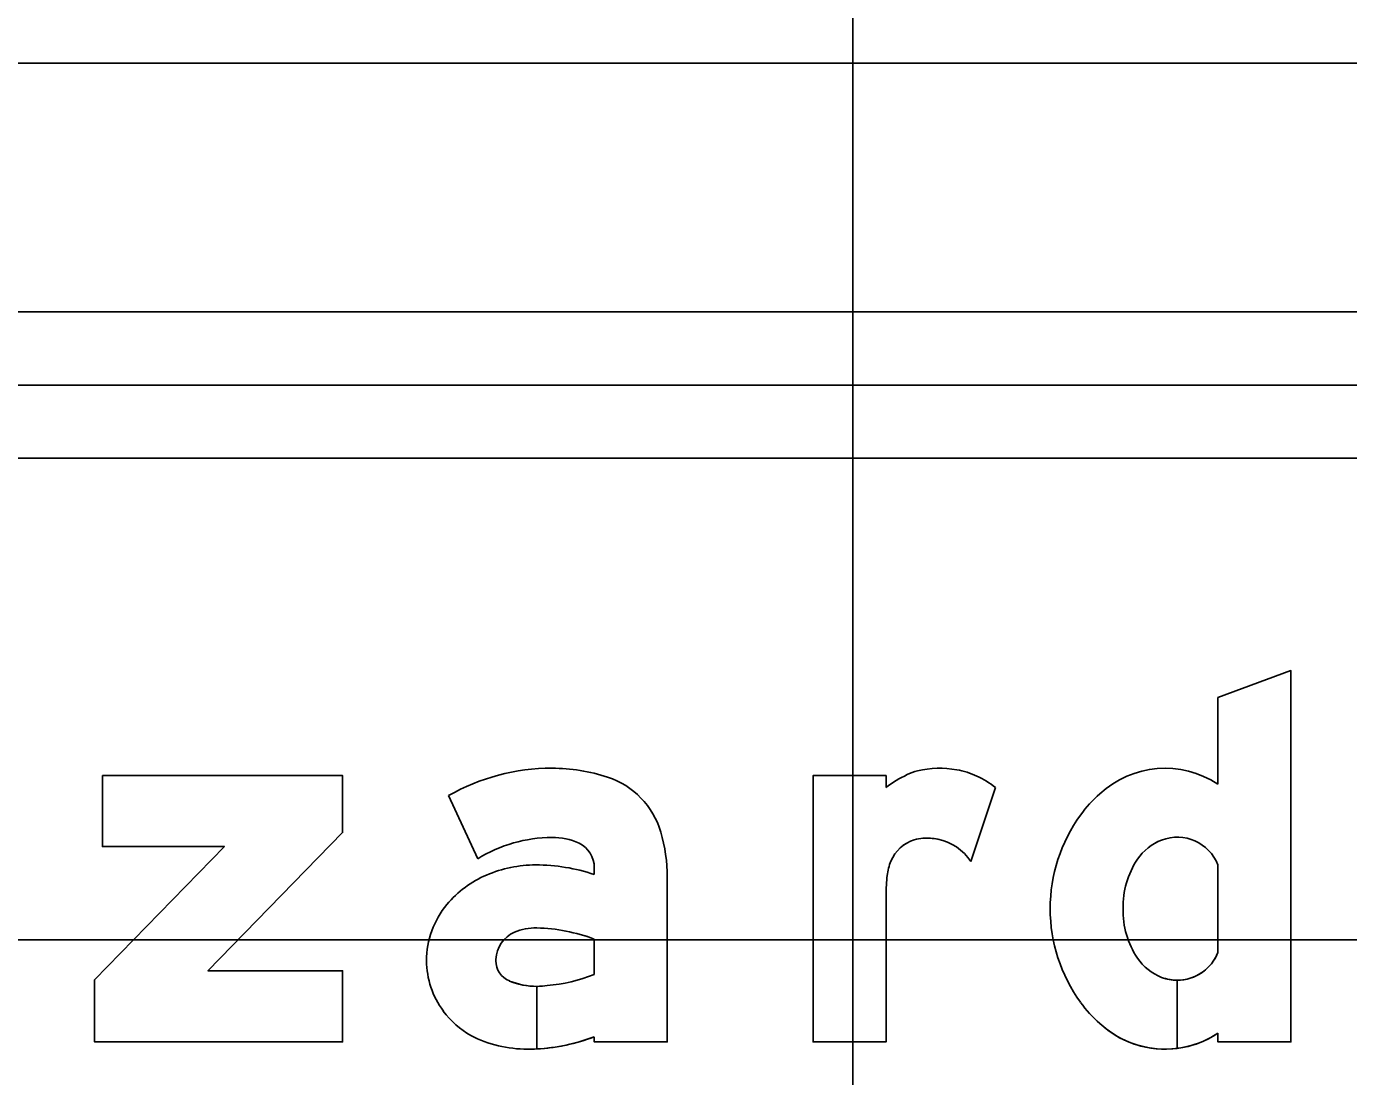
# Model space of a CAD drawing. Extents: x 2193008 to 2198143, y 1236112 to 1237864.
# Drawn here: x 2194585.802 to 2194588.82, y 1237305.794 to 1237308.19 of the extents above; entities that cross this region are included whole.
import ezdxf

# ---------------------------------------------------------------- set-up
doc = ezdxf.new("R2010")
doc.units = 0
for name, color, linetype in [('GSBWFILL', 7, 'Continuous'), ('GSCOLORFILL', 7, 'Continuous'), ('GSDIMS', 7, 'Continuous'), ('GSOUTLINE', 7, 'Continuous'), ('M-ROADS', 7, 'Continuous')]:
    doc.layers.add(name, color=color, linetype=linetype)

msp = doc.modelspace()

# ---------------------------------------------------------------- linework, layer by layer
at = {"layer": 'GSBWFILL'}
for p, q in [((2194588.0139, 1237306.4536), (2194587.9575, 1237306.2843)), ((2194588.5217, 1237306.2766), (2194588.5217, 1237306.0771)), ((2194588.4288, 1237306.0137), (2194588.4288, 1237305.8581)), ((2194588.4288, 1237305.8581), (2194588.4288, 1237306.0137))]:
    msp.add_line(p, q, dxfattribs=at)
for points in [[(2194588.5217, 1237305.8928), (2194588.5217, 1237305.873), (2194588.6882, 1237305.873), (2194588.6882, 1237306.7201), (2194588.5217, 1237306.6587), (2194588.5217, 1237306.4609)], [(2194587.7642, 1237306.209), (2194587.7642, 1237305.873), (2194587.5977, 1237305.873), (2194587.5977, 1237306.4807), (2194587.7642, 1237306.4807), (2194587.7642, 1237306.4536)], [(2194586.7653, 1237306.4348), (2194586.8321, 1237306.2906)], [(2194587.0982, 1237306.2703), (2194587.0982, 1237306.2549)], [(2194587.0982, 1237305.8847), (2194587.0982, 1237305.873), (2194587.2647, 1237305.873), (2194587.2647, 1237306.2486)], [(2194587.0982, 1237306.1075), (2194587.0982, 1237306.0267)], [(2194586.9671, 1237305.8569), (2194586.9671, 1237305.9997)], [(2194586.9671, 1237305.9997), (2194586.9671, 1237305.8569)]]:
    msp.add_lwpolyline(points, dxfattribs=at)
msp.add_lwpolyline([(2194585.9752, 1237306.4807), (2194585.9752, 1237306.3184), (2194586.254, 1237306.3184), (2194585.9576, 1237306.0145), (2194585.9576, 1237305.873), (2194586.5237, 1237305.873), (2194586.5237, 1237306.0353), (2194586.2163, 1237306.0353), (2194586.5237, 1237306.3506), (2194586.5237, 1237306.4807)], close=True, dxfattribs=at)
for centre, major_axis, ratio, start_param, end_param in [((2194588.401, 1237306.2794), (0, 0.218), 0.999993, 5.696193, 7.034788), ((2194587.0015, 1237306.0202), (0, 0.4772), 0.999993, 0, 0.517719), ((2194587.0015, 1237306.0899), (0, 0.4075), 0.999993, 5.96613, 6.283185), ((2194587.0701, 1237306.2991), (0, 0.1873), 0.999993, 4.997165, 5.96613), ((2194587.9315, 1237306.2317), (0, 0.2779), 0.999991, 0.443663, 0.646229), ((2194587.8658, 1237306.3699), (0, 0.1249), 0.999991, 0.24142, 0.443663), ((2194587.8872, 1237306.283), (0, 0.2143), 0.999991, 6.103268, 6.524606), ((2194587.8921, 1237306.3096), (0, 0.1873), 0.999991, 5.846069, 6.103268), ((2194587.8729, 1237306.2687), (0, 0.2325), 0.999991, 5.631644, 5.846069), ((2194588.4231, 1237306.2377), (0, 0.2638), 0.999993, 0.704703, 0.952762), ((2194588.5029, 1237306.1769), (0, 0.3641), 0.999993, 0.943678, 1.570796), ((2194587.0015, 1237306.0202), (0, 0.319), 0.999993, 0, 0.559495), ((2194587.0074, 1237306.2132), (0, 0.1261), 0.999993, 5.822746, 6.330435), ((2194587.0357, 1237306.2703), (0, 0.0624), 0.999993, 4.712389, 5.822746), ((2194586.8978, 1237306.2486), (0, 0.3669), 0.999993, 4.712389, 4.997165), ((2194587.8526, 1237306.2543), (0, 0.0832), 0.999991, 0.293855, 1.188904), ((2194587.8542, 1237306.2489), (0, 0.0889), 0.999991, 0.067293, 0.293855), ((2194587.8572, 1237306.2047), (0, 0.1332), 0.999991, 6.094384, 6.350479), ((2194587.8607, 1237306.223), (0, 0.1145), 0.999991, 5.27661, 6.094384), ((2194588.4347, 1237306.2246), (0, 0.1165), 0.999993, 0.364208, 0.979941), ((2194588.4288, 1237306.2401), (0, 0.0999), 0.999993, 5.086447, 6.647393), ((2194586.9646, 1237305.9912), (0, 0.2855), 0.999993, 0, 0.404512), ((2194586.9646, 1237305.8564), (0, 0.4203), 0.999993, 5.959871, 6.283185), ((2194587.8959, 1237306.2369), (0, 0.13), 0.999991, 1.188904, 1.450084), ((2194588.4976, 1237306.1824), (0, 0.1923), 0.999993, 0.979941, 1.599528), ((2194586.9451, 1237306.0337), (0, 0.2387), 0.999993, 0.399285, 0.87593), ((2194588.117, 1237306.2086), (0, 0.3529), 0.999991, 1.445958, 1.569673), ((2194586.9157, 1237306.0582), (0, 0.2005), 0.999993, 0.87593, 1.570796), ((2194588.5029, 1237306.1769), (0, 0.3641), 0.999993, 1.570796, 2.197914), ((2194588.4976, 1237306.1713), (0, 0.1923), 0.999993, 1.542065, 2.161651), ((2194586.9442, 1237306.0584), (0, 0.0708), 0.999993, 0.408547, 1.530785), ((2194586.9639, 1237306.0128), (0, 0.1204), 0.999993, 6.259455, 6.691732), ((2194586.9551, 1237305.724), (0, 0.4093), 0.999993, 5.926185, 6.254823), ((2194586.9069, 1237306.0582), (0, 0.1916), 0.999993, 1.570796, 2.21394), ((2194586.9488, 1237306.0582), (0, 0.0754), 0.999993, 1.530785, 1.570796), ((2194586.9233, 1237306.0582), (0, 0.0499), 0.999993, 1.570796, 2.757027), ((2194588.4347, 1237306.1291), (0, 0.1165), 0.999993, 2.161651, 2.777385), ((2194588.4288, 1237306.1136), (0, 0.0999), 0.999993, 3.142009, 4.338331), ((2194586.9574, 1237306.3848), (0, 0.3848), 0.999993, 3.228562, 3.516221), ((2194586.9671, 1237306.1662), (0, 0.1665), 0.999993, 2.757027, 3.141593), ((2194586.9671, 1237306.1662), (0, 0.1665), 0.999993, 3.141843, 3.28451), ((2194588.4288, 1237306.1136), (0, 0.0999), 0.999993, 2.777385, 3.141593), ((2194586.9239, 1237306.0709), (0, 0.2129), 0.999993, 2.21394, 2.611125), ((2194588.4231, 1237306.116), (0, 0.2638), 0.999993, 2.188831, 2.436889), ((2194588.401, 1237306.0743), (0, 0.218), 0.999993, 2.38999, 3.269164), ((2194586.9457, 1237306.1428), (0, 0.2865), 0.999993, 2.672443, 3.141593), ((2194586.9457, 1237306.2813), (0, 0.4249), 0.999993, 3.192057, 3.508644), ((2194588.401, 1237306.0743), (0, 0.218), 0.999993, 3.269357, 3.728585), ((2194586.9457, 1237306.2813), (0, 0.4249), 0.999993, 3.141593, 3.191959)]:
    msp.add_ellipse(centre, major_axis=major_axis, ratio=ratio, start_param=start_param, end_param=end_param, dxfattribs=at)
at = {"layer": 'GSCOLORFILL'}
for p, q in [((2194591.1013, 1237307.3715), (2194584.2748, 1237307.3715)), ((2194584.2748, 1237307.205), (2194591.1013, 1237307.205)), ((2194588.0139, 1237306.4536), (2194587.9575, 1237306.2843)), ((2194588.5217, 1237306.2766), (2194588.5217, 1237306.0771)), ((2194588.4288, 1237306.0137), (2194588.4288, 1237305.8581)), ((2194588.4288, 1237305.8581), (2194588.4288, 1237306.0137))]:
    msp.add_line(p, q, dxfattribs=at)
for points in [[(2194588.5217, 1237305.8928), (2194588.5217, 1237305.873), (2194588.6882, 1237305.873), (2194588.6882, 1237306.7201), (2194588.5217, 1237306.6587), (2194588.5217, 1237306.4609)], [(2194587.7642, 1237306.209), (2194587.7642, 1237305.873), (2194587.5977, 1237305.873), (2194587.5977, 1237306.4807), (2194587.7642, 1237306.4807), (2194587.7642, 1237306.4536)], [(2194586.7653, 1237306.4348), (2194586.8321, 1237306.2906)], [(2194587.0982, 1237306.2703), (2194587.0982, 1237306.2549)], [(2194587.0982, 1237305.8847), (2194587.0982, 1237305.873), (2194587.2647, 1237305.873), (2194587.2647, 1237306.2486)], [(2194587.0982, 1237306.1075), (2194587.0982, 1237306.0267)], [(2194586.9671, 1237305.8569), (2194586.9671, 1237305.9997)], [(2194586.9671, 1237305.9997), (2194586.9671, 1237305.8569)]]:
    msp.add_lwpolyline(points, dxfattribs=at)
msp.add_lwpolyline([(2194585.9752, 1237306.4807), (2194585.9752, 1237306.3184), (2194586.254, 1237306.3184), (2194585.9576, 1237306.0145), (2194585.9576, 1237305.873), (2194586.5237, 1237305.873), (2194586.5237, 1237306.0353), (2194586.2163, 1237306.0353), (2194586.5237, 1237306.3506), (2194586.5237, 1237306.4807)], close=True, dxfattribs=at)
for centre, major_axis, ratio, start_param, end_param in [((2194588.401, 1237306.2794), (0, 0.218), 0.999993, 5.696193, 7.034788), ((2194587.0015, 1237306.0202), (0, 0.4772), 0.999993, 0, 0.517719), ((2194587.0015, 1237306.0899), (0, 0.4075), 0.999993, 5.96613, 6.283185), ((2194587.0701, 1237306.2991), (0, 0.1873), 0.999993, 4.997165, 5.96613), ((2194587.9315, 1237306.2317), (0, 0.2779), 0.999991, 0.443663, 0.646229), ((2194587.8658, 1237306.3699), (0, 0.1249), 0.999991, 0.24142, 0.443663), ((2194587.8872, 1237306.283), (0, 0.2143), 0.999991, 6.103268, 6.524606), ((2194587.8921, 1237306.3096), (0, 0.1873), 0.999991, 5.846069, 6.103268), ((2194587.8729, 1237306.2687), (0, 0.2325), 0.999991, 5.631644, 5.846069), ((2194588.4231, 1237306.2377), (0, 0.2638), 0.999993, 0.704703, 0.952762), ((2194588.5029, 1237306.1769), (0, 0.3641), 0.999993, 0.943678, 1.570796), ((2194587.0015, 1237306.0202), (0, 0.319), 0.999993, 0, 0.559495), ((2194587.0074, 1237306.2132), (0, 0.1261), 0.999993, 5.822746, 6.330435), ((2194587.0357, 1237306.2703), (0, 0.0624), 0.999993, 4.712389, 5.822746), ((2194586.8978, 1237306.2486), (0, 0.3669), 0.999993, 4.712389, 4.997165), ((2194587.8526, 1237306.2543), (0, 0.0832), 0.999991, 0.293855, 1.188904), ((2194587.8542, 1237306.2489), (0, 0.0889), 0.999991, 0.067293, 0.293855), ((2194587.8572, 1237306.2047), (0, 0.1332), 0.999991, 6.094384, 6.350479), ((2194587.8607, 1237306.223), (0, 0.1145), 0.999991, 5.27661, 6.094384), ((2194588.4347, 1237306.2246), (0, 0.1165), 0.999993, 0.364208, 0.979941), ((2194588.4288, 1237306.2401), (0, 0.0999), 0.999993, 5.086447, 6.647393), ((2194586.9646, 1237305.9912), (0, 0.2855), 0.999993, 0, 0.404512), ((2194586.9646, 1237305.8564), (0, 0.4203), 0.999993, 5.959871, 6.283185), ((2194587.8959, 1237306.2369), (0, 0.13), 0.999991, 1.188904, 1.450084), ((2194588.4976, 1237306.1824), (0, 0.1923), 0.999993, 0.979941, 1.599528), ((2194586.9451, 1237306.0337), (0, 0.2387), 0.999993, 0.399285, 0.87593), ((2194588.117, 1237306.2086), (0, 0.3529), 0.999991, 1.445958, 1.569673), ((2194586.9157, 1237306.0582), (0, 0.2005), 0.999993, 0.87593, 1.570796), ((2194588.5029, 1237306.1769), (0, 0.3641), 0.999993, 1.570796, 2.197914), ((2194588.4976, 1237306.1713), (0, 0.1923), 0.999993, 1.542065, 2.161651), ((2194586.9442, 1237306.0584), (0, 0.0708), 0.999993, 0.408547, 1.530785), ((2194586.9639, 1237306.0128), (0, 0.1204), 0.999993, 6.259455, 6.691732), ((2194586.9551, 1237305.724), (0, 0.4093), 0.999993, 5.926185, 6.254823), ((2194586.9069, 1237306.0582), (0, 0.1916), 0.999993, 1.570796, 2.21394), ((2194586.9488, 1237306.0582), (0, 0.0754), 0.999993, 1.530785, 1.570796), ((2194586.9233, 1237306.0582), (0, 0.0499), 0.999993, 1.570796, 2.757027), ((2194588.4347, 1237306.1291), (0, 0.1165), 0.999993, 2.161651, 2.777385), ((2194588.4288, 1237306.1136), (0, 0.0999), 0.999993, 3.142009, 4.338331), ((2194586.9574, 1237306.3848), (0, 0.3848), 0.999993, 3.228562, 3.516221), ((2194586.9671, 1237306.1662), (0, 0.1665), 0.999993, 2.757027, 3.141593), ((2194586.9671, 1237306.1662), (0, 0.1665), 0.999993, 3.141843, 3.28451), ((2194588.4288, 1237306.1136), (0, 0.0999), 0.999993, 2.777385, 3.141593), ((2194586.9239, 1237306.0709), (0, 0.2129), 0.999993, 2.21394, 2.611125), ((2194588.4231, 1237306.116), (0, 0.2638), 0.999993, 2.188831, 2.436889), ((2194588.401, 1237306.0743), (0, 0.218), 0.999993, 2.38999, 3.269164), ((2194586.9457, 1237306.1428), (0, 0.2865), 0.999993, 2.672443, 3.141593), ((2194586.9457, 1237306.2813), (0, 0.4249), 0.999993, 3.192057, 3.508644), ((2194588.401, 1237306.0743), (0, 0.218), 0.999993, 3.269357, 3.728585), ((2194586.9457, 1237306.2813), (0, 0.4249), 0.999993, 3.141593, 3.191959)]:
    msp.add_ellipse(centre, major_axis=major_axis, ratio=ratio, start_param=start_param, end_param=end_param, dxfattribs=at)
at = {"layer": 'GSDIMS'}
msp.add_line((2194548.2266, 1237307.5387), (2194591.9338, 1237307.5387), dxfattribs=at)
at = {"layer": 'GSOUTLINE'}
for p, q in [((2194588.0139, 1237306.4536), (2194587.9575, 1237306.2843)), ((2194588.5217, 1237306.0771), (2194588.5217, 1237306.2766))]:
    msp.add_line(p, q, dxfattribs=at)
for points in [[(2194588.5217, 1237306.4609), (2194588.5217, 1237306.6587), (2194588.6882, 1237306.7201), (2194588.6882, 1237305.873), (2194588.5217, 1237305.873), (2194588.5217, 1237305.8928)], [(2194587.7642, 1237306.209), (2194587.7642, 1237305.873), (2194587.5977, 1237305.873), (2194587.5977, 1237306.4807), (2194587.7642, 1237306.4807), (2194587.7642, 1237306.4536)], [(2194586.7653, 1237306.4348), (2194586.8321, 1237306.2906)], [(2194587.0982, 1237306.2703), (2194587.0982, 1237306.2549)], [(2194587.0982, 1237305.8847), (2194587.0982, 1237305.873), (2194587.2647, 1237305.873), (2194587.2647, 1237306.2486)], [(2194587.0982, 1237306.0267), (2194587.0982, 1237306.1075)]]:
    msp.add_lwpolyline(points, dxfattribs=at)
msp.add_lwpolyline([(2194585.9752, 1237306.4807), (2194585.9752, 1237306.3184), (2194586.254, 1237306.3184), (2194585.9576, 1237306.0145), (2194585.9576, 1237305.873), (2194586.5237, 1237305.873), (2194586.5237, 1237306.0353), (2194586.2163, 1237306.0353), (2194586.5237, 1237306.3506), (2194586.5237, 1237306.4807)], close=True, dxfattribs=at)
for centre, major_axis, ratio, start_param, end_param in [((2194588.401, 1237306.2794), (0, 0.218), 0.999993, 5.696193, 7.034788), ((2194587.0015, 1237306.0202), (0, 0.4772), 0.999993, 6.283185, 6.800904), ((2194587.0015, 1237306.0899), (0, 0.4075), 0.999993, 5.96613, 6.283185), ((2194587.0701, 1237306.2991), (0, 0.1873), 0.999993, 4.997165, 5.96613), ((2194587.9315, 1237306.2317), (0, 0.2779), 0.999991, 0.443663, 0.646229), ((2194587.8658, 1237306.3699), (0, 0.1249), 0.999991, 0.24142, 0.443663), ((2194587.8872, 1237306.283), (0, 0.2143), 0.999991, 6.103268, 6.524606), ((2194587.8921, 1237306.3096), (0, 0.1873), 0.999991, 5.846069, 6.103268), ((2194587.8729, 1237306.2687), (0, 0.2325), 0.999991, 5.631644, 5.846069), ((2194588.4231, 1237306.2377), (0, 0.2638), 0.999993, 0.704703, 0.952762), ((2194588.5029, 1237306.1769), (0, 0.3641), 0.999993, 0.943678, 1.570796), ((2194587.0015, 1237306.0202), (0, 0.319), 0.999993, 0, 0.559495), ((2194587.0074, 1237306.2132), (0, 0.1261), 0.999993, 5.822746, 6.330435), ((2194587.0357, 1237306.2703), (0, 0.0624), 0.999993, 4.712389, 5.822746), ((2194586.8978, 1237306.2486), (0, 0.3669), 0.999993, 4.712389, 4.997165), ((2194587.8526, 1237306.2543), (0, 0.0833), 0.999991, 0.293855, 1.188904), ((2194587.8542, 1237306.2489), (0, 0.0889), 0.999991, 0.067293, 0.293855), ((2194587.8572, 1237306.2047), (0, 0.1332), 0.999991, 6.094384, 6.350479), ((2194587.8607, 1237306.223), (0, 0.1145), 0.999991, 5.27661, 6.094384), ((2194588.4347, 1237306.2246), (0, 0.1166), 0.999993, 0.364208, 0.979941), ((2194588.4288, 1237306.2401), (0, 0.0999), 0.999993, 5.086447, 6.647393), ((2194586.9646, 1237305.9912), (0, 0.2855), 0.999993, 0, 0.404512), ((2194586.9646, 1237305.8564), (0, 0.4203), 0.999993, 5.959871, 6.283185), ((2194587.8959, 1237306.2369), (0, 0.13), 0.999991, 1.188904, 1.450084), ((2194588.4976, 1237306.1824), (0, 0.1923), 0.999993, 0.979941, 1.599528), ((2194586.9451, 1237306.0337), (0, 0.2387), 0.999993, 0.399285, 0.87593), ((2194588.117, 1237306.2086), (0, 0.3529), 0.999991, 1.445958, 1.569673), ((2194586.9157, 1237306.0582), (0, 0.2005), 0.999993, 0.87593, 1.570796), ((2194588.5029, 1237306.1769), (0, 0.3641), 0.999993, 1.570796, 2.197914), ((2194588.4976, 1237306.1713), (0, 0.1923), 0.999993, 1.542065, 2.161651), ((2194586.9442, 1237306.0584), (0, 0.0708), 0.999993, 0.408547, 1.530785), ((2194586.9639, 1237306.0128), (0, 0.1204), 0.999993, 6.25958, 6.691732), ((2194586.9551, 1237305.724), (0, 0.4093), 0.999993, 5.926185, 6.254787), ((2194586.9666, 1237306.1269), (0, 0.00624), 0.999993, 6.254787, 6.25958), ((2194586.9069, 1237306.0582), (0, 0.1916), 0.999993, 1.570796, 2.21394), ((2194586.9488, 1237306.0582), (0, 0.0754), 0.999993, 1.530785, 1.570796), ((2194586.9233, 1237306.0582), (0, 0.0499), 0.999993, 1.570796, 2.757027), ((2194588.4347, 1237306.1291), (0, 0.1165), 0.999993, 2.161651, 2.777385), ((2194588.4288, 1237306.1136), (0, 0.0999), 0.999993, 2.777385, 4.338331), ((2194586.9574, 1237306.3848), (0, 0.3848), 0.999993, 3.228562, 3.516221), ((2194586.9671, 1237306.1662), (0, 0.1665), 0.999993, 2.757027, 3.28451), ((2194586.9239, 1237306.0709), (0, 0.2129), 0.999993, 2.21394, 2.611125), ((2194588.4231, 1237306.116), (0, 0.2638), 0.999993, 2.188831, 2.436889), ((2194588.401, 1237306.0743), (0, 0.218), 0.999993, 2.38999, 3.728585), ((2194586.9457, 1237306.1428), (0, 0.2865), 0.999993, 2.672443, 3.141593), ((2194586.9457, 1237306.2813), (0, 0.4249), 0.999993, 3.141593, 3.508644)]:
    msp.add_ellipse(centre, major_axis=major_axis, ratio=ratio, start_param=start_param, end_param=end_param, dxfattribs=at)
at = {"layer": 'M-ROADS'}
for p, q in [((2194587.6881, 1237258.1062), (2194587.6881, 1237318.1062)), ((2194547.6881, 1237308.1062), (2194677.6881, 1237308.1062)), ((2194547.6881, 1237306.1062), (2194677.6881, 1237306.1062))]:
    msp.add_line(p, q, dxfattribs=at)

doc.saveas('drawing.dxf')
